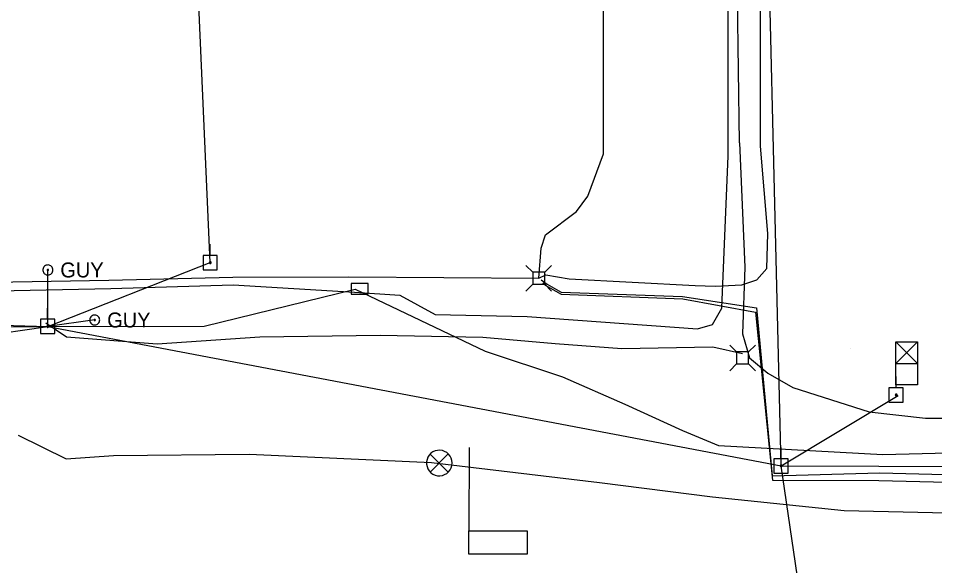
# Model space of a CAD drawing. Extents: x 596028 to 606371, y 330010 to 403088.
# Drawn here: x 603176.6 to 603412.6, y 387637.8 to 387778.8 of the extents above; entities that cross this region are included whole.
import ezdxf

# ---------------------------------------------------------------- set-up
doc = ezdxf.new("R2010")
doc.units = 0
for name, color, linetype in [('E_RR_Utility', 7, 'Continuous'), ('E_SIG', 7, 'Continuous'), ('E_SIG_Conduit', 7, 'Continuous'), ('E_UTL_AG_Bold', 7, 'Continuous'), ('E_UTL_E_UG', 7, 'Continuous'), ('E_UTL_EGuyWire', 7, 'Continuous'), ('E_UTL_EPowerPole', 7, 'Continuous'), ('E_UTL_Loop_UG', 7, 'Continuous'), ('E_UTL_Overhead', 7, 'Continuous'), ('E_UTL_T', 7, 'Continuous'), ('E_UTL_T_UG', 7, 'Continuous'), ('E_UTL_TV', 7, 'Continuous'), ('E_UTL_TV_UG', 7, 'Continuous')]:
    doc.layers.add(name, color=color, linetype=linetype)

# ---------------------------------------------------------------- blocks, each defined once
blk = doc.blocks.new('PED')
at = {"layer": 'E_UTL_AG_Bold'}
for p, q in [((-8, 8), (-16, 16)), ((8, 8), (16, 16)), ((-8, -8), (-16, -16)), ((8, -8), (16, -16))]:
    blk.add_line(p, q, dxfattribs=at)
blk.add_lwpolyline([(-8, -8), (8, -8), (8, 8), (-8, 8)], close=True, dxfattribs=at)

msp = doc.modelspace()

# ---------------------------------------------------------------- linework, layer by layer
at = {"layer": 'E_RR_Utility'}
for points in [[(603402.56, 387695.51), (603408.13, 387695.51)], [(603402.56, 387684.37), (603402.56, 387695.51)], [(603408.13, 387689.94), (603402.56, 387695.51)], [(603408.13, 387695.51), (603402.56, 387689.94)], [(603408.13, 387695.51), (603408.13, 387684.37)], [(603402.56, 387689.94), (603408.13, 387689.94)], [(603405.34, 387689.94), (603405.34, 387689.94)], [(603408.13, 387684.37), (603402.56, 387684.37)]]:
    msp.add_lwpolyline(points, dxfattribs=at)
at = {"layer": 'E_SIG'}
for points in [[(603288.29, 387664.27), (603288.23, 387664.89), (603288.06, 387665.49), (603287.77, 387666.05), (603287.38, 387666.54), (603286.91, 387666.96), (603286.36, 387667.27), (603285.77, 387667.47), (603285.15, 387667.56), (603284.52, 387667.53), (603283.91, 387667.39), (603283.34, 387667.13), (603282.83, 387666.76), (603282.4, 387666.31), (603282.06, 387665.78), (603281.83, 387665.2), (603281.71, 387664.58), (603281.71, 387663.95), (603281.83, 387663.34), (603282.06, 387662.76), (603282.4, 387662.23), (603282.83, 387661.77), (603283.34, 387661.41), (603283.91, 387661.15), (603284.52, 387661), (603285.15, 387660.97), (603285.77, 387661.06), (603286.36, 387661.27), (603286.91, 387661.58), (603287.38, 387661.99), (603287.77, 387662.48), (603288.06, 387663.04), (603288.23, 387663.64), (603288.29, 387664.27)], [(603287.26, 387666.6), (603282.65, 387661.94)], [(603282.65, 387666.55), (603287.3, 387661.9)]]:
    msp.add_lwpolyline(points, dxfattribs=at)
at = {"layer": 'E_SIG_Conduit'}
msp.add_lwpolyline([(603176.58, 387671.44), (603188.88, 387665.32), (603201.06, 387666.19), (603236.02, 387666.53), (603282.95, 387664.36), (603326.23, 387659.27), (603355.36, 387655.51), (603389.25, 387652.04), (603438.59, 387650.89), (603466.11, 387652.27), (603492.7, 387654.72), (603498.52, 387655.25), (603498.75, 387647.42)], dxfattribs=at)
at = {"layer": 'E_UTL_E_UG'}
msp.add_lwpolyline([(603152.86, 387688.53), (603151.08, 387690.6), (603151.05, 387696.94), (603157.56, 387700.18), (603184.16, 387699.44)], dxfattribs=at)
at = {"layer": 'E_UTL_EGuyWire'}
for p, q in [((603184.16, 387699.44), (603184.18, 387714)), ((603196.25, 387701.11), (603184.16, 387699.44))]:
    msp.add_line(p, q, dxfattribs=at)
for points in [[(603185.47, 387714), (603185.44, 387714.24), (603185.38, 387714.47), (603185.26, 387714.69), (603185.11, 387714.88), (603184.93, 387715.04), (603184.72, 387715.16), (603184.49, 387715.24), (603184.24, 387715.28), (603184, 387715.27), (603183.76, 387715.21), (603183.54, 387715.11), (603183.34, 387714.97), (603183.17, 387714.79), (603183.04, 387714.59), (603182.95, 387714.36), (603182.91, 387714.12), (603182.91, 387713.88), (603182.95, 387713.64), (603183.04, 387713.41), (603183.17, 387713.2), (603183.34, 387713.03), (603183.54, 387712.89), (603183.76, 387712.78), (603184, 387712.73), (603184.24, 387712.72), (603184.49, 387712.75), (603184.72, 387712.83), (603184.93, 387712.95), (603185.11, 387713.11), (603185.26, 387713.3), (603185.38, 387713.52), (603185.44, 387713.75), (603185.47, 387714)], [(603184.34, 387714), (603184.34, 387714.03), (603184.33, 387714.06), (603184.32, 387714.08), (603184.3, 387714.11), (603184.28, 387714.13), (603184.25, 387714.14), (603184.22, 387714.15), (603184.19, 387714.16), (603184.16, 387714.16), (603184.13, 387714.15), (603184.1, 387714.14), (603184.08, 387714.12), (603184.06, 387714.1), (603184.04, 387714.07), (603184.03, 387714.04), (603184.02, 387714.01), (603184.02, 387713.98), (603184.03, 387713.95), (603184.04, 387713.92), (603184.06, 387713.9), (603184.08, 387713.88), (603184.1, 387713.86), (603184.13, 387713.85), (603184.16, 387713.84), (603184.19, 387713.84), (603184.22, 387713.84), (603184.25, 387713.85), (603184.28, 387713.87), (603184.3, 387713.89), (603184.32, 387713.91), (603184.33, 387713.94), (603184.34, 387713.97), (603184.34, 387714)], [(603197.54, 387701.11), (603197.51, 387701.35), (603197.44, 387701.59), (603197.33, 387701.8), (603197.18, 387701.99), (603197, 387702.15), (603196.79, 387702.28), (603196.56, 387702.36), (603196.31, 387702.39), (603196.07, 387702.38), (603195.83, 387702.32), (603195.61, 387702.22), (603195.41, 387702.08), (603195.24, 387701.9), (603195.11, 387701.7), (603195.02, 387701.47), (603194.98, 387701.23), (603194.98, 387700.99), (603195.02, 387700.75), (603195.11, 387700.52), (603195.24, 387700.32), (603195.41, 387700.14), (603195.61, 387700), (603195.83, 387699.9), (603196.07, 387699.84), (603196.31, 387699.83), (603196.56, 387699.86), (603196.79, 387699.94), (603197, 387700.06), (603197.18, 387700.22), (603197.33, 387700.41), (603197.44, 387700.63), (603197.51, 387700.87), (603197.54, 387701.11)], [(603196.41, 387701.11), (603196.41, 387701.14), (603196.4, 387701.17), (603196.39, 387701.2), (603196.37, 387701.22), (603196.35, 387701.24), (603196.32, 387701.25), (603196.29, 387701.26), (603196.26, 387701.27), (603196.23, 387701.27), (603196.2, 387701.26), (603196.17, 387701.25), (603196.15, 387701.23), (603196.13, 387701.21), (603196.11, 387701.18), (603196.1, 387701.15), (603196.09, 387701.12), (603196.09, 387701.09), (603196.1, 387701.06), (603196.11, 387701.04), (603196.13, 387701.01), (603196.15, 387700.99), (603196.17, 387700.97), (603196.2, 387700.96), (603196.23, 387700.95), (603196.26, 387700.95), (603196.29, 387700.95), (603196.32, 387700.96), (603196.35, 387700.98), (603196.37, 387701), (603196.39, 387701.02), (603196.4, 387701.05), (603196.41, 387701.08), (603196.41, 387701.11)], [(603386.43, 387572.26), (603373.03, 387663.52)]]:
    msp.add_lwpolyline(points, dxfattribs=at)
at = {"layer": 'E_UTL_EPowerPole'}
for points in [[(603225.98, 387717.75), (603225.98, 387720.66)], [(603227.82, 387717.75), (603224.14, 387717.75)], [(603224.14, 387717.75), (603224.14, 387714.06)], [(603226.25, 387715.9), (603226.25, 387715.95), (603226.23, 387715.99), (603226.21, 387716.03), (603226.18, 387716.07), (603226.15, 387716.1), (603226.11, 387716.12), (603226.07, 387716.14), (603226.02, 387716.14), (603225.98, 387716.14), (603225.93, 387716.13), (603225.89, 387716.11), (603225.85, 387716.08), (603225.82, 387716.05), (603225.8, 387716.01), (603225.78, 387715.97), (603225.77, 387715.93), (603225.77, 387715.88), (603225.78, 387715.84), (603225.8, 387715.79), (603225.82, 387715.76), (603225.85, 387715.72), (603225.89, 387715.7), (603225.93, 387715.68), (603225.98, 387715.67), (603226.02, 387715.67), (603226.07, 387715.67), (603226.11, 387715.69), (603226.15, 387715.71), (603226.18, 387715.74), (603226.21, 387715.78), (603226.23, 387715.82), (603226.25, 387715.86), (603226.25, 387715.9)], [(603227.82, 387714.06), (603227.82, 387717.75)], [(603224.14, 387714.06), (603227.82, 387714.06)], [(603184.13, 387701.28), (603184.13, 387704.19)], [(603185.97, 387701.28), (603182.28, 387701.28)], [(603182.28, 387701.28), (603182.28, 387697.59)], [(603184.4, 387699.44), (603184.39, 387699.48), (603184.38, 387699.53), (603184.36, 387699.57), (603184.33, 387699.6), (603184.3, 387699.63), (603184.26, 387699.65), (603184.21, 387699.67), (603184.17, 387699.68), (603184.12, 387699.67), (603184.08, 387699.66), (603184.04, 387699.64), (603184, 387699.62), (603183.97, 387699.58), (603183.95, 387699.55), (603183.93, 387699.5), (603183.92, 387699.46), (603183.92, 387699.41), (603183.93, 387699.37), (603183.95, 387699.33), (603183.97, 387699.29), (603184, 387699.26), (603184.04, 387699.23), (603184.08, 387699.21), (603184.12, 387699.2), (603184.17, 387699.2), (603184.21, 387699.21), (603184.26, 387699.22), (603184.3, 387699.24), (603184.33, 387699.27), (603184.36, 387699.31), (603184.38, 387699.35), (603184.39, 387699.39), (603184.4, 387699.44)], [(603185.97, 387697.59), (603185.97, 387701.28)], [(603182.28, 387697.59), (603185.97, 387697.59)], [(603402.63, 387683.63), (603402.63, 387686.54)], [(603404.47, 387683.63), (603400.78, 387683.63)], [(603400.78, 387683.63), (603400.78, 387679.94)], [(603404.47, 387679.94), (603404.47, 387683.63)], [(603402.9, 387681.79), (603402.89, 387681.83), (603402.88, 387681.88), (603402.86, 387681.92), (603402.83, 387681.95), (603402.8, 387681.98), (603402.76, 387682.01), (603402.72, 387682.02), (603402.67, 387682.03), (603402.63, 387682.02), (603402.58, 387682.01), (603402.54, 387682), (603402.5, 387681.97), (603402.47, 387681.94), (603402.45, 387681.9), (603402.43, 387681.86), (603402.42, 387681.81), (603402.42, 387681.77), (603402.43, 387681.72), (603402.45, 387681.68), (603402.47, 387681.64), (603402.5, 387681.61), (603402.54, 387681.58), (603402.58, 387681.56), (603402.63, 387681.55), (603402.67, 387681.55), (603402.72, 387681.56), (603402.76, 387681.57), (603402.8, 387681.59), (603402.83, 387681.62), (603402.86, 387681.66), (603402.88, 387681.7), (603402.89, 387681.74), (603402.9, 387681.79)], [(603400.78, 387679.94), (603404.47, 387679.94)], [(603373, 387665.37), (603373, 387668.27)], [(603374.84, 387665.37), (603371.16, 387665.37)], [(603371.16, 387665.37), (603371.16, 387661.67)], [(603373.27, 387663.52), (603373.27, 387663.57), (603373.25, 387663.61), (603373.23, 387663.65), (603373.2, 387663.69), (603373.17, 387663.72), (603373.13, 387663.74), (603373.09, 387663.75), (603373.04, 387663.76), (603373, 387663.76), (603372.95, 387663.75), (603372.91, 387663.73), (603372.88, 387663.7), (603372.84, 387663.67), (603372.82, 387663.63), (603372.8, 387663.59), (603372.79, 387663.55), (603372.79, 387663.5), (603372.8, 387663.46), (603372.82, 387663.41), (603372.84, 387663.38), (603372.88, 387663.34), (603372.91, 387663.32), (603372.95, 387663.3), (603373, 387663.29), (603373.04, 387663.28), (603373.09, 387663.29), (603373.13, 387663.31), (603373.17, 387663.33), (603373.2, 387663.36), (603373.23, 387663.39), (603373.25, 387663.43), (603373.27, 387663.48), (603373.27, 387663.52)], [(603374.84, 387661.67), (603374.84, 387665.37)], [(603371.16, 387661.67), (603374.84, 387661.67)]]:
    msp.add_lwpolyline(points, dxfattribs=at)
at = {"layer": 'E_UTL_Loop_UG'}
msp.add_line((603292.68, 387668.28), (603292.6, 387646.75), dxfattribs=at)
msp.add_lwpolyline([(603292.6, 387646.75), (603307.6, 387646.78), (603307.62, 387640.78), (603292.62, 387640.75), (603292.6, 387646.75)], dxfattribs=at)
at = {"layer": 'E_UTL_Overhead'}
for p, q in [((603226.01, 387715.9), (603218.92, 387874.85)), ((603184.16, 387699.44), (603226.01, 387715.9))]:
    msp.add_line(p, q, dxfattribs=at)
for points in [[(603373.03, 387663.52), (603368.28, 387859.06), (603357.79, 387791.67)], [(601679.46, 387668.8), (601757.83, 387668.55), (601827.61, 387668.89), (601953.53, 387670.89), (602054.47, 387701.35), (602169.29, 387703.85), (602308.2, 387704.25), (602422.23, 387704.14), (602681.73, 387663.43), (602959.06, 387666.83), (603184.16, 387699.44), (603373.03, 387663.52)], [(603373.03, 387663.52), (603403.17, 387681.69)], [(603373.03, 387663.52), (603524.13, 387662.98), (603743.45, 387667.12)]]:
    msp.add_lwpolyline(points, dxfattribs=at)
at = {"layer": 'E_UTL_T'}
for points in [[(603309.06, 387713.4), (603307.31, 387715.16)], [(603312.16, 387713.4), (603309.06, 387713.4)], [(603309.06, 387713.4), (603309.06, 387710.31)], [(603312.16, 387713.4), (603313.91, 387715.16)], [(603312.16, 387710.31), (603312.16, 387713.4)], [(603309.06, 387710.31), (603307.31, 387708.56)], [(603309.06, 387710.31), (603312.16, 387710.31)], [(603312.16, 387710.31), (603313.91, 387708.56)]]:
    msp.add_lwpolyline(points, dxfattribs=at)
msp.add_lwpolyline([(603262.31, 387707.72), (603266.64, 387707.72), (603266.64, 387710.47), (603262.31, 387710.47)], close=True, dxfattribs=at)
at = {"layer": 'E_UTL_T_UG'}
msp.add_line((602567.62, 387695.55), (603184.16, 387699.44), dxfattribs=at)
for points in [[(603367.7, 387745.91), (603367.7, 388088.37)], [(603327.27, 387743.95), (603327.27, 388086.48)], [(603359.41, 387743.38), (603359.41, 388086.02)], [(603310.61, 387711.86), (603311.26, 387719.65), (603312.36, 387723.04), (603320.29, 387729.07), (603323.2, 387733.05), (603327.27, 387743.95)], [(603356.01, 387709.83), (603362.89, 387710.2), (603366.78, 387711.45), (603369.35, 387714.38), (603369.63, 387723.37), (603367.7, 387745.91)], [(603117.26, 387707.53), (603200.36, 387709.19), (603231.88, 387710.2), (603263.18, 387708.26), (603274.83, 387707.51), (603283.89, 387702.51), (603307.64, 387701.99), (603351.47, 387698.79), (603355.34, 387699.99), (603357.76, 387704.18), (603359.41, 387743.38)], [(603115.79, 387709.88), (603199.87, 387711.34), (603231.86, 387712.15), (603261.72, 387712.26), (603310.61, 387711.86)], [(603310.61, 387711.86), (603312.45, 387712.73), (603318.44, 387711.74), (603350.87, 387709.98), (603356.01, 387709.83)], [(603311.2, 387711.43), (603312.74, 387710.33), (603316.37, 387708.26), (603347.64, 387707.18), (603366.65, 387704.26), (603370.71, 387660.95)], [(603184.16, 387699.44), (603224.45, 387699.55), (603263.33, 387709.09), (603296.82, 387693.09), (603316.71, 387686.48), (603332.73, 387679.45), (603347.64, 387672.67), (603356.92, 387668.76), (603399.18, 387666.42), (603470.14, 387668.23), (603506.68, 387667.54), (603538.96, 387667.24), (603612, 387669.22), (603735.23, 387670.87), (603778.65, 387673.06)], [(603311.68, 387710.68), (603312.24, 387710.05), (603316.34, 387707.78), (603347.68, 387706.59), (603366.45, 387703.09), (603370.81, 387659.87)], [(603370.81, 387659.87), (603398.19, 387659.74), (603468.67, 387658.06), (603468.67, 387658.1), (603507.7, 387657.14), (603516.81, 387658.52), (603522.93, 387664.83), (603524.21, 387672.81), (603586.38, 387673.76), (603600.63, 387675.22), (603598.79, 387694.67)], [(603370.71, 387660.95), (603398.46, 387661.74), (603468.55, 387659.91), (603521.17, 387659.7), (603611.54, 387662.81), (603732.77, 387664.73), (603779.02, 387663.69)]]:
    msp.add_lwpolyline(points, dxfattribs=at)
at = {"layer": 'E_UTL_TV'}
for points in [[(603361.53, 387692.89), (603359.78, 387694.64)], [(603364.63, 387692.89), (603366.38, 387694.64)], [(603364.63, 387692.89), (603361.53, 387692.89)], [(603361.53, 387692.89), (603361.53, 387689.8)], [(603364.63, 387689.8), (603364.63, 387692.89)], [(603361.53, 387689.8), (603359.78, 387688.04)], [(603361.53, 387689.8), (603364.63, 387689.8)], [(603364.63, 387689.8), (603366.38, 387688.04)]]:
    msp.add_lwpolyline(points, dxfattribs=at)
at = {"layer": 'E_UTL_TV_UG'}
msp.add_line((603362.3, 387746.73), (603357.28, 388096.86), dxfattribs=at)
for points in [[(603362.3, 387746.73), (603363.69, 387714.74), (603363.05, 387697.5), (603364.85, 387691.36), (603369.61, 387687.41), (603376.05, 387683.7), (603395.67, 387677.43), (603410.21, 387675.85), (603439.78, 387675.85), (603468.64, 387674.19), (603482.1, 387675.28), (603491.87, 387677.41), (603495.06, 387679.95), (603496.42, 387683.05), (603496.17, 387686.29), (603493, 387694.36), (603491.39, 387699.99), (603490.68, 387706.17)], [(603183.63, 387700.36), (603188.95, 387696.77), (603212.3, 387694.93), (603238.73, 387696.73), (603269.73, 387697.16), (603296.18, 387696.7), (603314.84, 387695.04), (603332, 387693.73), (603355.43, 387694.22), (603363.1, 387692.48)]]:
    msp.add_lwpolyline(points, dxfattribs=at)

# ---------------------------------------------------------------- block references
at = {"layer": 'E_UTL_EGuyWire', "xscale": 2.9527500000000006e-09, "yscale": 2.95275e-09}
msp.add_blockref('PED', (603390.8, 387693.85), dxfattribs=at)

# ---------------------------------------------------------------- texts
at = {"layer": 'E_UTL_EGuyWire'}
for p in [(603187.39, 387712.07), (603199.46, 387699.18)]:
    msp.add_text('GUY', height=3.85, dxfattribs=at).set_placement(p)

doc.saveas('drawing.dxf')
